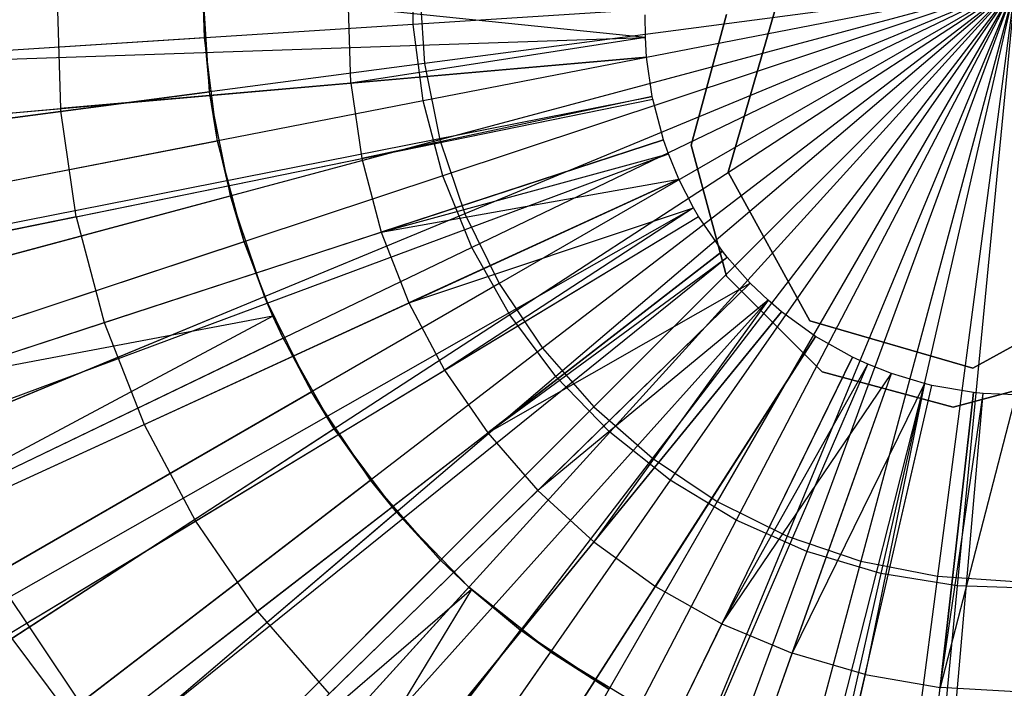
# Model space of a CAD drawing. Extents: x 0.2 to 40.1, y -6.7 to 6.7.
# Tile 382 of 516: x 34.619 to 35.095, y -3.688 to -3.364. Entities that reach past the tile are written whole.
import ezdxf

# ---------------------------------------------------------------- set-up
doc = ezdxf.new("R2010")
doc.units = 0
doc.header["$MEASUREMENT"] = 0
doc.layers.get('0').update_dxf_attribs({"color": 13, "linetype": 'CONTINUOUS'})

# ---------------------------------------------------------------- blocks, each defined once
blk = doc.blocks.new('SNOWBALL_XIV_PM3_STL')
at = {"color": 0}
for p, q in [((34.80935, -3.36663, 7.48417), (34.80935, -3.32922, 7.48417)), ((34.80935, -3.36663, 7.48417), (34.80935, -3.32922, 7.48417)), ((34.71076, -3.39927, 12.09317), (34.7074, -3.34793, 12.09317)), ((34.7074, -3.34793, 12.09317), (34.70821, -3.37313, 12.15748)), ((34.71076, -3.39927, 12.09317), (34.7074, -3.34793, 12.09317)), ((34.70821, -3.37313, 12.15748), (34.7074, -3.34793, 12.15748)), ((34.7074, -3.34793, 12.09317), (34.70821, -3.37313, 12.15748)), ((34.70821, -3.37313, 12.15748), (34.7074, -3.34793, 12.15748)), ((35.10075, -3.34793, 7.46605), (34.80935, -3.36663, 7.48417)), ((35.10075, -3.34793, 7.46605), (34.80935, -3.36663, 7.48417)), ((34.8123, -3.34793, 7.5373), (34.81477, -3.38558, 7.5373)), ((34.8123, -3.34793, 7.5373), (34.81477, -3.38558, 7.5373)), ((35.10075, -3.34793, 7.46605), (34.81414, -3.40374, 7.48417)), ((35.10075, -3.34793, 7.46605), (34.81414, -3.40374, 7.48417)), ((35.10075, -3.34793, 7.50542), (34.81477, -3.38558, 7.5373)), ((35.10075, -3.34793, 7.50542), (34.81477, -3.38558, 7.5373)), ((35.10075, -3.34793, 7.50542), (34.82213, -3.42258, 7.5373)), ((35.10075, -3.34793, 7.50542), (34.82213, -3.42258, 7.5373)), ((35.10075, -3.34793, 7.46605), (34.82363, -3.43994, 7.48417)), ((35.10075, -3.34793, 7.46605), (34.82363, -3.43994, 7.48417)), ((35.10075, -3.34793, 7.50542), (34.83426, -3.45831, 7.5373)), ((35.10075, -3.34793, 7.50542), (34.83426, -3.45831, 7.5373)), ((35.10075, -3.34793, 7.46605), (34.83767, -3.47462, 7.48417)), ((35.10075, -3.34793, 7.46605), (34.83767, -3.47462, 7.48417)), ((35.10075, -3.34793, 7.50542), (34.85095, -3.49215, 7.5373)), ((35.10075, -3.34793, 7.50542), (34.85095, -3.49215, 7.5373)), ((35.10075, -3.34793, 7.46605), (34.85603, -3.50722, 7.48417)), ((35.10075, -3.34793, 7.46605), (34.85603, -3.50722, 7.48417)), ((35.10075, -3.34793, 7.50542), (34.87191, -3.52352, 7.5373)), ((35.10075, -3.34793, 7.50542), (34.87191, -3.52352, 7.5373)), ((35.10075, -3.34793, 7.46605), (34.87841, -3.53721, 7.48417)), ((35.10075, -3.34793, 7.46605), (34.87841, -3.53721, 7.48417)), ((35.10075, -3.34793, 7.50542), (34.89679, -3.55189, 7.5373)), ((35.10075, -3.34793, 7.50542), (34.89679, -3.55189, 7.5373)), ((35.10075, -3.34793, 7.46605), (34.90444, -3.56408, 7.48417)), ((35.10075, -3.34793, 7.46605), (34.90444, -3.56408, 7.48417)), ((35.10075, -3.34793, 7.50542), (34.92516, -3.57677, 7.5373)), ((35.10075, -3.34793, 7.50542), (34.92516, -3.57677, 7.5373)), ((35.10075, -3.34793, 7.46605), (34.9337, -3.58741, 7.48417)), ((35.10075, -3.34793, 7.46605), (34.9337, -3.58741, 7.48417)), ((35.10075, -3.34793, 7.50542), (34.95653, -3.59773, 7.5373)), ((35.10075, -3.34793, 7.50542), (34.95653, -3.59773, 7.5373)), ((35.10075, -3.34793, 7.46605), (34.96569, -3.60681, 7.48417)), ((35.10075, -3.34793, 7.46605), (34.96569, -3.60681, 7.48417)), ((35.10075, -3.34793, 7.50542), (34.99037, -3.61442, 7.5373)), ((35.10075, -3.34793, 7.50542), (34.99037, -3.61442, 7.5373)), ((35.10075, -3.34793, 7.46605), (34.99991, -3.62196, 7.48417)), ((35.10075, -3.34793, 7.46605), (34.99991, -3.62196, 7.48417)), ((35.10075, -3.34793, 7.50542), (35.0261, -3.62655, 7.5373)), ((35.10075, -3.34793, 7.50542), (35.0261, -3.62655, 7.5373)), ((35.10075, -3.34793, 7.46605), (35.03578, -3.6326, 7.48417)), ((35.10075, -3.34793, 7.46605), (35.03578, -3.6326, 7.48417)), ((35.10075, -3.34793, 7.50542), (35.0631, -3.63391, 7.5373)), ((35.10075, -3.34793, 7.50542), (35.0631, -3.63391, 7.5373)), ((35.10075, -3.34793, 7.46605), (35.07271, -3.63857, 7.48417)), ((35.10075, -3.34793, 7.46605), (35.07271, -3.63857, 7.48417)), ((34.63697, -3.35444, 12.20049), (34.63857, -3.40739, 12.20049)), ((34.63697, -3.35444, 12.20049), (34.63857, -3.40739, 12.20049)), ((34.77909, -3.39508, 12.2347), (34.77798, -3.35823, 12.2347)), ((34.77909, -3.39508, 12.2347), (34.77798, -3.35823, 12.2347)), ((34.92172, -3.37298, 12.26116), (34.77798, -3.35823, 12.2347)), ((34.92172, -3.37298, 12.26116), (34.77798, -3.35823, 12.2347)), ((34.98459, -3.35937, 12.12876), (34.96172, -3.43828, 12.12876)), ((34.96172, -3.43828, 50.87138), (34.98459, -3.35937, 50.87138)), ((34.98459, -3.35937, 12.12876), (34.96172, -3.43828, 12.12876)), ((34.96172, -3.43828, 50.87138), (34.98459, -3.35937, 50.87138)), ((34.92172, -3.37298, 12.26116), (34.92168, -3.36209, 12.26116)), ((34.92172, -3.37298, 12.26116), (34.92168, -3.36209, 12.26116)), ((34.96093, -3.36181, 50.87138), (34.94395, -3.4252, 50.87138)), ((34.94395, -3.4252, 50.91075), (34.96093, -3.36181, 50.91075)), ((34.94395, -3.4252, 50.91075), (34.96093, -3.36181, 50.91075)), ((34.96093, -3.36181, 50.87138), (34.94395, -3.4252, 50.87138)), ((34.80935, -3.36663, 7.48417), (34.52243, -3.38506, 7.53824)), ((34.80935, -3.36663, 7.48417), (34.52243, -3.38506, 7.53824)), ((34.81414, -3.40374, 7.48417), (34.80935, -3.36663, 7.48417)), ((34.81414, -3.40374, 7.48417), (34.80935, -3.36663, 7.48417)), ((34.21543, -3.39694, 12.04462), (34.92172, -3.37298, 12.26116)), ((34.21543, -3.39694, 12.04462), (34.92172, -3.37298, 12.26116)), ((34.70821, -3.37313, 12.15748), (34.42389, -3.39138, 12.09099)), ((34.70821, -3.37313, 12.15748), (34.42389, -3.39138, 12.09099)), ((34.70821, -3.37313, 12.15748), (34.71076, -3.39927, 12.09317)), ((34.70821, -3.37313, 12.15748), (34.71076, -3.39927, 12.09317)), ((34.71465, -3.42312, 12.15748), (34.70821, -3.37313, 12.15748)), ((34.71465, -3.42312, 12.15748), (34.70821, -3.37313, 12.15748)), ((34.92172, -3.37298, 12.26116), (34.77909, -3.39508, 12.2347)), ((34.92172, -3.37298, 12.26116), (34.77909, -3.39508, 12.2347)), ((34.9223, -3.38254, 12.26116), (34.92172, -3.37298, 12.26116)), ((34.9223, -3.38254, 12.26116), (34.92172, -3.37298, 12.26116)), ((34.2183, -3.4442, 12.04462), (34.9223, -3.38254, 12.26116)), ((34.2183, -3.4442, 12.04462), (34.9223, -3.38254, 12.26116)), ((34.9223, -3.38254, 12.26116), (34.77909, -3.39508, 12.2347)), ((34.9223, -3.38254, 12.26116), (34.77909, -3.39508, 12.2347)), ((34.92501, -3.40162, 12.26116), (34.9223, -3.38254, 12.26116)), ((34.92501, -3.40162, 12.26116), (34.9223, -3.38254, 12.26116)), ((34.81477, -3.38558, 7.5373), (34.53496, -3.42241, 7.6049)), ((34.81477, -3.38558, 7.5373), (34.53496, -3.42241, 7.6049)), ((34.81477, -3.38558, 7.5373), (34.82213, -3.42258, 7.5373)), ((34.81477, -3.38558, 7.5373), (34.82213, -3.42258, 7.5373)), ((34.77909, -3.39508, 12.2347), (34.63857, -3.40739, 12.20049)), ((34.77909, -3.39508, 12.2347), (34.63857, -3.40739, 12.20049)), ((34.77909, -3.39508, 12.2347), (34.7844, -3.43156, 12.2347)), ((34.77909, -3.39508, 12.2347), (34.7844, -3.43156, 12.2347)), ((34.23172, -3.53857, 12.04462), (34.92501, -3.40162, 12.26116)), ((34.23172, -3.53857, 12.04462), (34.92501, -3.40162, 12.26116)), ((34.23287, -3.54429, 12.04462), (34.92525, -3.40278, 12.26116)), ((34.23287, -3.54429, 12.04462), (34.92525, -3.40278, 12.26116)), ((34.43434, -3.43566, 12.01265), (34.71076, -3.39927, 12.09317)), ((34.43434, -3.43566, 12.01265), (34.71076, -3.39927, 12.09317)), ((34.7208, -3.44973, 12.09317), (34.71076, -3.39927, 12.09317)), ((34.71465, -3.42312, 12.15748), (34.71076, -3.39927, 12.09317)), ((34.7208, -3.44973, 12.09317), (34.71076, -3.39927, 12.09317)), ((34.71465, -3.42312, 12.15748), (34.71076, -3.39927, 12.09317)), ((34.92501, -3.40162, 12.26116), (34.7844, -3.43156, 12.2347)), ((34.92501, -3.40162, 12.26116), (34.7844, -3.43156, 12.2347)), ((34.7844, -3.43156, 12.2347), (34.92525, -3.40278, 12.26116)), ((34.7844, -3.43156, 12.2347), (34.92525, -3.40278, 12.26116)), ((34.92525, -3.40278, 12.26116), (34.92501, -3.40162, 12.26116)), ((34.92525, -3.40278, 12.26116), (34.92501, -3.40162, 12.26116)), ((34.93048, -3.42255, 12.26116), (34.92525, -3.40278, 12.26116)), ((34.93048, -3.42255, 12.26116), (34.92525, -3.40278, 12.26116)), ((34.50103, -3.41944, 12.15865), (34.63857, -3.40739, 12.20049)), ((34.50103, -3.41944, 12.15865), (34.63857, -3.40739, 12.20049)), ((34.81414, -3.40374, 7.48417), (34.53192, -3.4587, 7.53824)), ((34.81414, -3.40374, 7.48417), (34.53192, -3.4587, 7.53824)), ((34.6462, -3.45981, 12.20049), (34.63857, -3.40739, 12.20049)), ((34.6462, -3.45981, 12.20049), (34.63857, -3.40739, 12.20049)), ((34.82363, -3.43994, 7.48417), (34.81414, -3.40374, 7.48417)), ((34.82363, -3.43994, 7.48417), (34.81414, -3.40374, 7.48417)), ((34.25874, -3.64207, 12.04462), (34.93048, -3.42255, 12.26116)), ((34.25874, -3.64207, 12.04462), (34.93048, -3.42255, 12.26116)), ((34.71465, -3.42312, 12.15748), (34.435, -3.47758, 12.09099)), ((34.71465, -3.42312, 12.15748), (34.435, -3.47758, 12.09099)), ((34.82213, -3.42258, 7.5373), (34.54952, -3.49563, 7.6049)), ((34.82213, -3.42258, 7.5373), (34.54952, -3.49563, 7.6049)), ((34.71465, -3.42312, 12.15748), (34.7208, -3.44973, 12.09317)), ((34.71465, -3.42312, 12.15748), (34.7208, -3.44973, 12.09317)), ((34.72744, -3.47187, 12.15748), (34.71465, -3.42312, 12.15748)), ((34.72744, -3.47187, 12.15748), (34.71465, -3.42312, 12.15748)), ((34.93048, -3.42255, 12.26116), (34.79383, -3.4672, 12.2347)), ((34.93048, -3.42255, 12.26116), (34.79383, -3.4672, 12.2347)), ((34.82213, -3.42258, 7.5373), (34.83426, -3.45831, 7.5373)), ((34.82213, -3.42258, 7.5373), (34.83426, -3.45831, 7.5373)), ((34.93286, -3.42936, 12.26116), (34.93048, -3.42255, 12.26116)), ((34.93286, -3.42936, 12.26116), (34.93048, -3.42255, 12.26116)), ((34.94395, -3.4252, 50.87138), (34.96093, -3.48858, 50.87138)), ((34.96093, -3.48858, 50.91075), (34.94395, -3.4252, 50.91075)), ((34.94395, -3.4252, 50.91075), (34.94395, -3.4252, 50.87138)), ((34.94395, -3.4252, 50.91075), (34.94395, -3.4252, 50.87138)), ((34.96093, -3.48858, 50.91075), (34.94395, -3.4252, 50.91075)), ((34.94395, -3.4252, 50.87138), (34.96093, -3.48858, 50.87138)), ((34.27051, -3.67575, 12.04462), (34.93286, -3.42936, 12.26116)), ((34.27051, -3.67575, 12.04462), (34.93286, -3.42936, 12.26116)), ((34.6462, -3.45981, 12.20049), (34.7844, -3.43156, 12.2347)), ((34.6462, -3.45981, 12.20049), (34.7844, -3.43156, 12.2347)), ((34.7844, -3.43156, 12.2347), (34.79383, -3.4672, 12.2347)), ((34.7844, -3.43156, 12.2347), (34.79383, -3.4672, 12.2347)), ((34.79383, -3.4672, 12.2347), (34.93286, -3.42936, 12.26116)), ((34.79383, -3.4672, 12.2347), (34.93286, -3.42936, 12.26116)), ((34.93793, -3.4416, 12.26116), (34.93286, -3.42936, 12.26116)), ((34.93793, -3.4416, 12.26116), (34.93286, -3.42936, 12.26116)), ((34.2956, -3.73625, 12.04462), (34.93793, -3.4416, 12.26116)), ((34.2956, -3.73625, 12.04462), (34.93793, -3.4416, 12.26116)), ((34.82363, -3.43994, 7.48417), (34.55076, -3.53054, 7.53824)), ((34.82363, -3.43994, 7.48417), (34.55076, -3.53054, 7.53824)), ((34.79383, -3.4672, 12.2347), (34.93793, -3.4416, 12.26116)), ((34.79383, -3.4672, 12.2347), (34.93793, -3.4416, 12.26116)), ((34.93793, -3.4416, 12.26116), (34.80727, -3.50154, 12.2347)), ((34.93793, -3.4416, 12.26116), (34.80727, -3.50154, 12.2347)), ((34.83767, -3.47462, 7.48417), (34.82363, -3.43994, 7.48417)), ((34.83767, -3.47462, 7.48417), (34.82363, -3.43994, 7.48417)), ((34.94505, -3.45548, 12.26116), (34.93793, -3.4416, 12.26116)), ((34.94505, -3.45548, 12.26116), (34.93793, -3.4416, 12.26116)), ((34.96172, -3.43828, 12.12876), (35.00135, -3.51025, 12.12876)), ((35.00135, -3.51025, 50.87138), (34.96172, -3.43828, 50.87138)), ((34.96172, -3.43828, 50.87138), (34.96172, -3.43828, 12.12876)), ((34.96172, -3.43828, 50.87138), (34.96172, -3.43828, 12.12876)), ((34.96172, -3.43828, 12.12876), (35.00135, -3.51025, 12.12876)), ((35.00135, -3.51025, 50.87138), (34.96172, -3.43828, 50.87138)), ((34.45149, -3.52189, 12.01265), (34.7208, -3.44973, 12.09317)), ((34.45149, -3.52189, 12.01265), (34.7208, -3.44973, 12.09317)), ((34.73734, -3.49846, 12.09317), (34.7208, -3.44973, 12.09317)), ((34.72744, -3.47187, 12.15748), (34.7208, -3.44973, 12.09317)), ((34.73734, -3.49846, 12.09317), (34.7208, -3.44973, 12.09317)), ((34.72744, -3.47187, 12.15748), (34.7208, -3.44973, 12.09317)), ((34.3308, -3.80493, 12.04462), (34.94505, -3.45548, 12.26116)), ((34.3308, -3.80493, 12.04462), (34.94505, -3.45548, 12.26116)), ((34.80727, -3.50154, 12.2347), (34.94505, -3.45548, 12.26116)), ((34.80727, -3.50154, 12.2347), (34.94505, -3.45548, 12.26116)), ((34.94505, -3.45548, 12.26116), (34.82453, -3.53411, 12.2347)), ((34.94505, -3.45548, 12.26116), (34.82453, -3.53411, 12.2347)), ((34.94751, -3.45967, 12.26116), (34.94505, -3.45548, 12.26116)), ((34.94751, -3.45967, 12.26116), (34.94505, -3.45548, 12.26116)), ((34.34295, -3.82563, 12.04462), (34.94751, -3.45967, 12.26116)), ((34.34295, -3.82563, 12.04462), (34.94751, -3.45967, 12.26116)), ((34.6462, -3.45981, 12.20049), (34.51093, -3.48746, 12.15865)), ((34.6462, -3.45981, 12.20049), (34.51093, -3.48746, 12.15865)), ((34.83426, -3.45831, 7.5373), (34.57352, -3.56631, 7.6049)), ((34.83426, -3.45831, 7.5373), (34.57352, -3.56631, 7.6049)), ((34.6462, -3.45981, 12.20049), (34.65975, -3.51102, 12.20049)), ((34.6462, -3.45981, 12.20049), (34.65975, -3.51102, 12.20049)), ((34.82453, -3.53411, 12.2347), (34.94751, -3.45967, 12.26116)), ((34.82453, -3.53411, 12.2347), (34.94751, -3.45967, 12.26116)), ((34.83426, -3.45831, 7.5373), (34.85095, -3.49215, 7.5373)), ((34.83426, -3.45831, 7.5373), (34.85095, -3.49215, 7.5373)), ((34.95908, -3.47653, 12.26116), (34.94751, -3.45967, 12.26116)), ((34.95908, -3.47653, 12.26116), (34.94751, -3.45967, 12.26116)), ((34.65975, -3.51102, 12.20049), (34.79383, -3.4672, 12.2347)), ((34.65975, -3.51102, 12.20049), (34.79383, -3.4672, 12.2347)), ((34.79383, -3.4672, 12.2347), (34.80727, -3.50154, 12.2347)), ((34.79383, -3.4672, 12.2347), (34.80727, -3.50154, 12.2347)), ((34.72744, -3.47187, 12.15748), (34.45705, -3.56165, 12.09099)), ((34.72744, -3.47187, 12.15748), (34.45705, -3.56165, 12.09099)), ((34.83767, -3.47462, 7.48417), (34.57863, -3.59937, 7.53824)), ((34.83767, -3.47462, 7.48417), (34.57863, -3.59937, 7.53824)), ((34.72744, -3.47187, 12.15748), (34.73734, -3.49846, 12.09317)), ((34.74141, -3.50792, 12.15748), (34.72744, -3.47187, 12.15748)), ((34.72744, -3.47187, 12.15748), (34.73734, -3.49846, 12.09317)), ((34.74141, -3.50792, 12.15748), (34.72744, -3.47187, 12.15748)), ((34.85603, -3.50722, 7.48417), (34.83767, -3.47462, 7.48417)), ((34.85603, -3.50722, 7.48417), (34.83767, -3.47462, 7.48417)), ((34.40018, -3.90902, 12.04462), (34.95908, -3.47653, 12.26116)), ((34.40018, -3.90902, 12.04462), (34.95908, -3.47653, 12.26116)), ((34.41103, -3.92276, 12.04462), (34.96128, -3.47931, 12.26116)), ((34.41103, -3.92276, 12.04462), (34.96128, -3.47931, 12.26116)), ((34.95908, -3.47653, 12.26116), (34.84539, -3.56451, 12.2347)), ((34.95908, -3.47653, 12.26116), (34.84539, -3.56451, 12.2347)), ((34.84539, -3.56451, 12.2347), (34.96128, -3.47931, 12.26116)), ((34.84539, -3.56451, 12.2347), (34.96128, -3.47931, 12.26116)), ((34.96128, -3.47931, 12.26116), (34.95908, -3.47653, 12.26116)), ((34.96128, -3.47931, 12.26116), (34.95908, -3.47653, 12.26116)), ((34.9725, -3.49197, 12.26116), (34.96128, -3.47931, 12.26116)), ((34.9725, -3.49197, 12.26116), (34.96128, -3.47931, 12.26116)), ((34.96093, -3.48858, 50.87138), (35.00733, -3.53498, 50.87138)), ((35.00733, -3.53498, 50.91075), (34.96093, -3.48858, 50.91075)), ((34.96093, -3.48858, 50.91075), (34.96093, -3.48858, 50.87138)), ((34.96093, -3.48858, 50.91075), (34.96093, -3.48858, 50.87138)), ((35.00733, -3.53498, 50.91075), (34.96093, -3.48858, 50.91075)), ((34.96093, -3.48858, 50.87138), (35.00733, -3.53498, 50.87138)), ((34.46654, -3.98535, 12.04462), (34.9725, -3.49197, 12.26116)), ((34.46654, -3.98535, 12.04462), (34.9725, -3.49197, 12.26116)), ((34.85095, -3.49215, 7.5373), (34.60653, -3.63326, 7.6049)), ((34.85095, -3.49215, 7.5373), (34.60653, -3.63326, 7.6049)), ((34.84539, -3.56451, 12.2347), (34.9725, -3.49197, 12.26116)), ((34.84539, -3.56451, 12.2347), (34.9725, -3.49197, 12.26116)), ((34.85095, -3.49215, 7.5373), (34.87191, -3.52352, 7.5373)), ((34.85095, -3.49215, 7.5373), (34.87191, -3.52352, 7.5373)), ((34.86958, -3.59233, 12.2347), (34.9725, -3.49197, 12.26116)), ((34.86958, -3.59233, 12.2347), (34.9725, -3.49197, 12.26116)), ((34.98111, -3.50023, 12.26116), (34.9725, -3.49197, 12.26116)), ((34.98111, -3.50023, 12.26116), (34.9725, -3.49197, 12.26116)), ((35.08026, -3.53311, 12.12876), (35.15223, -3.49348, 12.12876)), ((35.15223, -3.49348, 50.87138), (35.08026, -3.53311, 50.87138)), ((35.08026, -3.53311, 12.12876), (35.15223, -3.49348, 12.12876)), ((35.15223, -3.49348, 50.87138), (35.08026, -3.53311, 50.87138)), ((34.47975, -3.60515, 12.01265), (34.73734, -3.49846, 12.09317)), ((34.47975, -3.60515, 12.01265), (34.73734, -3.49846, 12.09317)), ((34.7601, -3.5446, 12.09317), (34.73734, -3.49846, 12.09317)), ((34.74141, -3.50792, 12.15748), (34.73734, -3.49846, 12.09317)), ((34.74635, -3.5186, 12.15748), (34.73734, -3.49846, 12.09317)), ((34.7601, -3.5446, 12.09317), (34.73734, -3.49846, 12.09317)), ((34.74141, -3.50792, 12.15748), (34.73734, -3.49846, 12.09317)), ((34.74635, -3.5186, 12.15748), (34.73734, -3.49846, 12.09317)), ((34.50913, -4.02621, 12.04462), (34.98111, -3.50023, 12.26116)), ((34.50913, -4.02621, 12.04462), (34.98111, -3.50023, 12.26116)), ((34.67905, -3.56035, 12.20049), (34.80727, -3.50154, 12.2347)), ((34.67905, -3.56035, 12.20049), (34.80727, -3.50154, 12.2347)), ((34.80727, -3.50154, 12.2347), (34.82453, -3.53411, 12.2347)), ((34.80727, -3.50154, 12.2347), (34.82453, -3.53411, 12.2347)), ((34.98111, -3.50023, 12.26116), (34.86958, -3.59233, 12.2347)), ((34.98111, -3.50023, 12.26116), (34.86958, -3.59233, 12.2347)), ((34.98111, -3.50023, 12.26116), (34.89678, -3.61721, 12.2347)), ((34.98111, -3.50023, 12.26116), (34.89678, -3.61721, 12.2347)), ((34.98759, -3.50577, 12.26116), (34.98111, -3.50023, 12.26116)), ((34.98759, -3.50577, 12.26116), (34.98111, -3.50023, 12.26116)), ((34.74141, -3.50792, 12.15748), (34.45705, -3.56165, 12.09099)), ((34.74141, -3.50792, 12.15748), (34.45705, -3.56165, 12.09099)), ((34.74141, -3.50792, 12.15748), (34.48966, -3.64221, 12.09099)), ((34.74141, -3.50792, 12.15748), (34.48966, -3.64221, 12.09099)), ((34.54117, -4.05361, 12.04462), (34.98759, -3.50577, 12.26116)), ((34.54117, -4.05361, 12.04462), (34.98759, -3.50577, 12.26116)), ((34.85603, -3.50722, 7.48417), (34.61507, -3.66407, 7.53824)), ((34.85603, -3.50722, 7.48417), (34.61507, -3.66407, 7.53824)), ((34.74635, -3.5186, 12.15748), (34.74141, -3.50792, 12.15748)), ((34.74635, -3.5186, 12.15748), (34.74141, -3.50792, 12.15748)), ((34.87841, -3.53721, 7.48417), (34.85603, -3.50722, 7.48417)), ((34.87841, -3.53721, 7.48417), (34.85603, -3.50722, 7.48417)), ((34.98759, -3.50577, 12.26116), (34.89678, -3.61721, 12.2347)), ((34.98759, -3.50577, 12.26116), (34.89678, -3.61721, 12.2347)), ((35.00416, -3.51777, 12.26116), (34.98759, -3.50577, 12.26116)), ((35.00416, -3.51777, 12.26116), (34.98759, -3.50577, 12.26116)), ((34.52852, -3.55391, 12.15865), (34.65975, -3.51102, 12.20049)), ((34.52852, -3.55391, 12.15865), (34.65975, -3.51102, 12.20049)), ((34.65975, -3.51102, 12.20049), (34.67905, -3.56035, 12.20049)), ((34.65975, -3.51102, 12.20049), (34.67905, -3.56035, 12.20049)), ((35.00135, -3.51025, 12.12876), (35.08026, -3.53311, 12.12876)), ((35.08026, -3.53311, 50.87138), (35.00135, -3.51025, 50.87138)), ((35.00135, -3.51025, 50.87138), (35.00135, -3.51025, 12.12876)), ((35.00135, -3.51025, 50.87138), (35.00135, -3.51025, 12.12876)), ((35.00135, -3.51025, 12.12876), (35.08026, -3.53311, 12.12876)), ((35.08026, -3.53311, 50.87138), (35.00135, -3.51025, 50.87138)), ((34.62255, -4.11257, 12.04462), (35.00416, -3.51777, 12.26116)), ((34.62255, -4.11257, 12.04462), (35.00416, -3.51777, 12.26116)), ((35.00416, -3.51777, 12.26116), (34.92664, -3.63883, 12.2347)), ((35.00416, -3.51777, 12.26116), (34.92664, -3.63883, 12.2347)), ((35.02199, -3.52779, 12.26116), (35.00416, -3.51777, 12.26116)), ((35.02199, -3.52779, 12.26116), (35.00416, -3.51777, 12.26116)), ((34.74635, -3.5186, 12.15748), (34.48966, -3.64221, 12.09099)), ((34.74635, -3.5186, 12.15748), (34.48966, -3.64221, 12.09099)), ((34.74635, -3.5186, 12.15748), (34.7601, -3.5446, 12.09317)), ((34.77109, -3.56251, 12.15748), (34.74635, -3.5186, 12.15748)), ((34.74635, -3.5186, 12.15748), (34.7601, -3.5446, 12.09317)), ((34.77109, -3.56251, 12.15748), (34.74635, -3.5186, 12.15748)), ((34.87191, -3.52352, 7.5373), (34.64801, -3.69533, 7.6049)), ((34.87191, -3.52352, 7.5373), (34.64801, -3.69533, 7.6049)), ((34.87191, -3.52352, 7.5373), (34.89679, -3.55189, 7.5373)), ((34.87191, -3.52352, 7.5373), (34.89679, -3.55189, 7.5373)), ((34.71125, -4.1625, 12.04462), (35.02199, -3.52779, 12.26116)), ((34.71125, -4.1625, 12.04462), (35.02199, -3.52779, 12.26116)), ((34.74836, -4.17962, 12.04462), (35.02949, -3.53125, 12.26116)), ((34.74836, -4.17962, 12.04462), (35.02949, -3.53125, 12.26116)), ((35.02199, -3.52779, 12.26116), (34.95878, -3.65691, 12.2347)), ((35.02199, -3.52779, 12.26116), (34.95878, -3.65691, 12.2347)), ((34.95878, -3.65691, 12.2347), (35.02949, -3.53125, 12.26116)), ((34.95878, -3.65691, 12.2347), (35.02949, -3.53125, 12.26116)), ((35.02949, -3.53125, 12.26116), (35.02199, -3.52779, 12.26116)), ((35.02949, -3.53125, 12.26116), (35.02199, -3.52779, 12.26116)), ((35.04084, -3.53572, 12.26116), (35.02949, -3.53125, 12.26116)), ((35.04084, -3.53572, 12.26116), (35.02949, -3.53125, 12.26116)), ((34.70385, -3.60716, 12.20049), (34.82453, -3.53411, 12.2347)), ((34.70385, -3.60716, 12.20049), (34.82453, -3.53411, 12.2347)), ((34.80448, -4.20172, 12.04462), (35.04084, -3.53572, 12.26116)), ((34.80448, -4.20172, 12.04462), (35.04084, -3.53572, 12.26116)), ((34.82453, -3.53411, 12.2347), (34.84539, -3.56451, 12.2347)), ((34.82453, -3.53411, 12.2347), (34.84539, -3.56451, 12.2347)), ((34.95878, -3.65691, 12.2347), (35.04084, -3.53572, 12.26116)), ((34.95878, -3.65691, 12.2347), (35.04084, -3.53572, 12.26116)), ((34.99276, -3.6712, 12.2347), (35.04084, -3.53572, 12.26116)), ((34.99276, -3.6712, 12.2347), (35.04084, -3.53572, 12.26116)), ((35.00733, -3.53498, 50.87138), (35.07072, -3.55197, 50.87138)), ((35.07072, -3.55197, 50.91075), (35.00733, -3.53498, 50.91075)), ((35.00733, -3.53498, 50.91075), (35.00733, -3.53498, 50.87138)), ((35.00733, -3.53498, 50.91075), (35.00733, -3.53498, 50.87138)), ((35.07072, -3.55197, 50.91075), (35.00733, -3.53498, 50.91075)), ((35.00733, -3.53498, 50.87138), (35.07072, -3.55197, 50.87138)), ((35.05678, -3.54056, 12.26116), (35.04084, -3.53572, 12.26116)), ((35.05678, -3.54056, 12.26116), (35.04084, -3.53572, 12.26116)), ((35.07072, -3.55197, 50.87138), (35.1341, -3.53498, 50.87138)), ((35.1341, -3.53498, 50.91075), (35.07072, -3.55197, 50.91075)), ((35.1341, -3.53498, 50.91075), (35.07072, -3.55197, 50.91075)), ((35.07072, -3.55197, 50.87138), (35.1341, -3.53498, 50.87138)), ((35.08026, -3.53311, 50.87138), (35.08026, -3.53311, 12.12876)), ((35.08026, -3.53311, 50.87138), (35.08026, -3.53311, 12.12876)), ((34.87841, -3.53721, 7.48417), (34.65948, -3.72358, 7.53824)), ((34.87841, -3.53721, 7.48417), (34.65948, -3.72358, 7.53824)), ((34.90444, -3.56408, 7.48417), (34.87841, -3.53721, 7.48417)), ((34.90444, -3.56408, 7.48417), (34.87841, -3.53721, 7.48417)), ((34.88329, -4.22562, 12.04462), (35.05678, -3.54056, 12.26116)), ((34.88329, -4.22562, 12.04462), (35.05678, -3.54056, 12.26116)), ((34.90158, -4.23005, 12.04462), (35.06047, -3.54145, 12.26116)), ((34.90158, -4.23005, 12.04462), (35.06047, -3.54145, 12.26116)), ((35.05678, -3.54056, 12.26116), (34.99276, -3.6712, 12.2347)), ((35.05678, -3.54056, 12.26116), (34.99276, -3.6712, 12.2347)), ((35.05678, -3.54056, 12.26116), (35.02815, -3.68153, 12.2347)), ((35.05678, -3.54056, 12.26116), (35.02815, -3.68153, 12.2347)), ((35.02815, -3.68153, 12.2347), (35.06047, -3.54145, 12.26116)), ((35.02815, -3.68153, 12.2347), (35.06047, -3.54145, 12.26116)), ((35.06047, -3.54145, 12.26116), (35.05678, -3.54056, 12.26116)), ((35.06047, -3.54145, 12.26116), (35.05678, -3.54056, 12.26116)), ((35.08063, -3.54491, 12.26116), (35.06047, -3.54145, 12.26116)), ((35.08063, -3.54491, 12.26116), (35.06047, -3.54145, 12.26116)), ((34.51864, -3.68401, 12.01265), (34.7601, -3.5446, 12.09317)), ((34.51864, -3.68401, 12.01265), (34.7601, -3.5446, 12.09317)), ((34.78868, -3.58738, 12.09317), (34.7601, -3.5446, 12.09317)), ((34.77109, -3.56251, 12.15748), (34.7601, -3.5446, 12.09317)), ((34.78868, -3.58738, 12.09317), (34.7601, -3.5446, 12.09317)), ((34.77109, -3.56251, 12.15748), (34.7601, -3.5446, 12.09317)), ((35.00127, -4.24713, 12.04462), (35.08063, -3.54491, 12.26116)), ((35.00127, -4.24713, 12.04462), (35.08063, -3.54491, 12.26116)), ((35.02386, -4.24939, 12.04462), (35.0852, -3.54536, 12.26116)), ((35.02386, -4.24939, 12.04462), (35.0852, -3.54536, 12.26116)), ((35.08063, -3.54491, 12.26116), (35.06449, -3.68775, 12.2347)), ((35.08063, -3.54491, 12.26116), (35.06449, -3.68775, 12.2347)), ((35.06449, -3.68775, 12.2347), (35.0852, -3.54536, 12.26116)), ((35.06449, -3.68775, 12.2347), (35.0852, -3.54536, 12.26116)), ((35.10105, -3.54604, 12.26116), (35.06449, -3.68775, 12.2347)), ((35.10105, -3.54604, 12.26116), (35.06449, -3.68775, 12.2347)), ((35.0852, -3.54536, 12.26116), (35.08063, -3.54491, 12.26116)), ((35.0852, -3.54536, 12.26116), (35.08063, -3.54491, 12.26116)), ((35.10105, -3.54604, 12.26116), (35.0852, -3.54536, 12.26116)), ((35.10105, -3.54604, 12.26116), (35.0852, -3.54536, 12.26116)), ((34.89679, -3.55189, 7.5373), (34.69722, -3.75145, 7.6049)), ((34.89679, -3.55189, 7.5373), (34.69722, -3.75145, 7.6049)), ((34.89679, -3.55189, 7.5373), (34.92516, -3.57677, 7.5373)), ((34.89679, -3.55189, 7.5373), (34.92516, -3.57677, 7.5373)), ((35.07072, -3.55197, 50.91075), (35.07072, -3.55197, 50.87138)), ((35.07072, -3.55197, 50.91075), (35.07072, -3.55197, 50.87138)), ((34.55356, -3.61792, 12.15865), (34.67905, -3.56035, 12.20049)), ((34.55356, -3.61792, 12.15865), (34.67905, -3.56035, 12.20049)), ((34.67905, -3.56035, 12.20049), (34.70385, -3.60716, 12.20049)), ((34.67905, -3.56035, 12.20049), (34.70385, -3.60716, 12.20049)), ((34.77109, -3.56251, 12.15748), (34.53231, -3.71794, 12.09099)), ((34.77109, -3.56251, 12.15748), (34.53231, -3.71794, 12.09099)), ((34.90444, -3.56408, 7.48417), (34.71114, -3.77693, 7.53824)), ((34.90444, -3.56408, 7.48417), (34.71114, -3.77693, 7.53824)), ((34.73383, -3.65084, 12.20049), (34.84539, -3.56451, 12.2347)), ((34.73383, -3.65084, 12.20049), (34.84539, -3.56451, 12.2347)), ((34.77109, -3.56251, 12.15748), (34.78868, -3.58738, 12.09317)), ((34.80123, -3.60291, 12.15748), (34.77109, -3.56251, 12.15748)), ((34.77109, -3.56251, 12.15748), (34.78868, -3.58738, 12.09317)), ((34.80123, -3.60291, 12.15748), (34.77109, -3.56251, 12.15748)), ((34.84539, -3.56451, 12.2347), (34.86958, -3.59233, 12.2347)), ((34.84539, -3.56451, 12.2347), (34.86958, -3.59233, 12.2347)), ((34.9337, -3.58741, 7.48417), (34.90444, -3.56408, 7.48417)), ((34.9337, -3.58741, 7.48417), (34.90444, -3.56408, 7.48417)), ((34.92516, -3.57677, 7.5373), (34.75335, -3.80067, 7.6049)), ((34.92516, -3.57677, 7.5373), (34.75335, -3.80067, 7.6049)), ((34.92516, -3.57677, 7.5373), (34.95653, -3.59773, 7.5373)), ((34.92516, -3.57677, 7.5373), (34.95653, -3.59773, 7.5373)), ((34.56749, -3.75711, 12.01265), (34.78868, -3.58738, 12.09317)), ((34.56749, -3.75711, 12.01265), (34.78868, -3.58738, 12.09317)), ((34.9337, -3.58741, 7.48417), (34.7692, -3.82323, 7.53824)), ((34.9337, -3.58741, 7.48417), (34.7692, -3.82323, 7.53824)), ((34.82261, -3.62607, 12.09317), (34.78868, -3.58738, 12.09317)), ((34.80123, -3.60291, 12.15748), (34.78868, -3.58738, 12.09317)), ((34.80123, -3.60291, 12.15748), (34.78868, -3.58738, 12.09317)), ((34.82261, -3.62607, 12.09317), (34.78868, -3.58738, 12.09317)), ((34.96569, -3.60681, 7.48417), (34.9337, -3.58741, 7.48417)), ((34.96569, -3.60681, 7.48417), (34.9337, -3.58741, 7.48417)), ((34.76858, -3.69081, 12.20049), (34.86958, -3.59233, 12.2347)), ((34.76858, -3.69081, 12.20049), (34.86958, -3.59233, 12.2347)), ((34.89678, -3.61721, 12.2347), (34.86958, -3.59233, 12.2347)), ((34.89678, -3.61721, 12.2347), (34.86958, -3.59233, 12.2347)), ((34.95653, -3.59773, 7.5373), (34.81542, -3.84214, 7.6049)), ((34.95653, -3.59773, 7.5373), (34.81542, -3.84214, 7.6049)), ((34.95653, -3.59773, 7.5373), (34.99037, -3.61442, 7.5373)), ((34.95653, -3.59773, 7.5373), (34.99037, -3.61442, 7.5373)), ((34.80123, -3.60291, 12.15748), (34.5843, -3.78759, 12.09099)), ((34.80123, -3.60291, 12.15748), (34.5843, -3.78759, 12.09099)), ((34.80123, -3.60291, 12.15748), (34.82261, -3.62607, 12.09317)), ((34.8363, -3.63912, 12.15748), (34.80123, -3.60291, 12.15748)), ((34.80123, -3.60291, 12.15748), (34.82261, -3.62607, 12.09317)), ((34.8363, -3.63912, 12.15748), (34.80123, -3.60291, 12.15748)), ((34.58574, -3.67866, 12.15865), (34.70385, -3.60716, 12.20049)), ((34.58574, -3.67866, 12.15865), (34.70385, -3.60716, 12.20049)), ((34.70385, -3.60716, 12.20049), (34.73383, -3.65084, 12.20049)), ((34.70385, -3.60716, 12.20049), (34.73383, -3.65084, 12.20049)), ((34.96569, -3.60681, 7.48417), (34.8327, -3.86172, 7.53824)), ((34.96569, -3.60681, 7.48417), (34.8327, -3.86172, 7.53824)), ((34.99991, -3.62196, 7.48417), (34.96569, -3.60681, 7.48417)), ((34.99991, -3.62196, 7.48417), (34.96569, -3.60681, 7.48417)), ((34.89678, -3.61721, 12.2347), (34.80767, -3.72657, 12.20049)), ((34.89678, -3.61721, 12.2347), (34.80767, -3.72657, 12.20049)), ((34.99037, -3.61442, 7.5373), (34.88237, -3.87516, 7.6049)), ((34.99037, -3.61442, 7.5373), (34.88237, -3.87516, 7.6049)), ((34.89678, -3.61721, 12.2347), (34.92664, -3.63883, 12.2347)), ((34.89678, -3.61721, 12.2347), (34.92664, -3.63883, 12.2347)), ((34.99037, -3.61442, 7.5373), (35.0261, -3.62655, 7.5373)), ((34.99037, -3.61442, 7.5373), (35.0261, -3.62655, 7.5373)), ((34.99991, -3.62196, 7.48417), (34.90061, -3.89178, 7.53824)), ((34.99991, -3.62196, 7.48417), (34.90061, -3.89178, 7.53824)), ((35.03578, -3.6326, 7.48417), (34.99991, -3.62196, 7.48417)), ((35.03578, -3.6326, 7.48417), (34.99991, -3.62196, 7.48417)), ((34.62546, -3.82322, 12.01265), (34.82261, -3.62607, 12.09317)), ((34.62546, -3.82322, 12.01265), (34.82261, -3.62607, 12.09317)), ((34.83755, -3.64024, 12.09317), (34.82261, -3.62607, 12.09317)), ((34.8363, -3.63912, 12.15748), (34.82261, -3.62607, 12.09317)), ((34.8363, -3.63912, 12.15748), (34.82261, -3.62607, 12.09317)), ((34.83755, -3.64024, 12.09317), (34.82261, -3.62607, 12.09317)), ((35.0261, -3.62655, 7.5373), (34.95305, -3.89915, 7.6049)), ((35.0261, -3.62655, 7.5373), (34.95305, -3.89915, 7.6049)), ((35.0261, -3.62655, 7.5373), (35.0631, -3.63391, 7.5373)), ((35.0261, -3.62655, 7.5373), (35.0631, -3.63391, 7.5373)), ((34.60653, -3.63326, 7.6049), (34.64801, -3.69533, 7.6049)), ((34.60653, -3.63326, 7.6049), (34.64801, -3.69533, 7.6049)), ((35.03578, -3.6326, 7.48417), (34.9718, -3.91291, 7.53824)), ((35.03578, -3.6326, 7.48417), (34.9718, -3.91291, 7.53824)), ((35.0631, -3.63391, 7.5373), (35.02626, -3.91371, 7.6049)), ((35.0631, -3.63391, 7.5373), (35.02626, -3.91371, 7.6049)), ((35.07271, -3.63857, 7.48417), (35.03578, -3.6326, 7.48417)), ((35.07271, -3.63857, 7.48417), (35.03578, -3.6326, 7.48417)), ((35.0631, -3.63391, 7.5373), (35.10075, -3.63637, 7.5373)), ((35.0631, -3.63391, 7.5373), (35.10075, -3.63637, 7.5373)), ((34.83755, -3.64024, 12.09317), (34.62546, -3.82322, 12.01265)), ((34.83755, -3.64024, 12.09317), (34.62546, -3.82322, 12.01265)), ((34.8363, -3.63912, 12.15748), (34.64476, -3.85002, 12.09099)), ((34.8363, -3.63912, 12.15748), (34.64476, -3.85002, 12.09099)), ((34.83755, -3.64024, 12.09317), (34.69156, -3.88119, 12.01265)), ((34.83755, -3.64024, 12.09317), (34.69156, -3.88119, 12.01265)), ((34.8363, -3.63912, 12.15748), (34.83755, -3.64024, 12.09317)), ((34.8363, -3.63912, 12.15748), (34.86129, -3.65999, 12.09317)), ((34.87571, -3.67054, 12.15748), (34.8363, -3.63912, 12.15748)), ((34.8363, -3.63912, 12.15748), (34.83755, -3.64024, 12.09317)), ((34.8363, -3.63912, 12.15748), (34.86129, -3.65999, 12.09317)), ((34.87571, -3.67054, 12.15748), (34.8363, -3.63912, 12.15748)), ((34.86129, -3.65999, 12.09317), (34.83755, -3.64024, 12.09317)), ((34.86129, -3.65999, 12.09317), (34.83755, -3.64024, 12.09317)), ((34.85058, -3.75763, 12.20049), (34.92664, -3.63883, 12.2347)), ((34.85058, -3.75763, 12.20049), (34.92664, -3.63883, 12.2347)), ((34.92664, -3.63883, 12.2347), (34.95878, -3.65691, 12.2347)), ((34.92664, -3.63883, 12.2347), (34.95878, -3.65691, 12.2347)), ((35.07271, -3.63857, 7.48417), (35.04511, -3.92476, 7.53824)), ((35.07271, -3.63857, 7.48417), (35.04511, -3.92476, 7.53824)), ((35.11011, -3.63977, 7.48417), (35.07271, -3.63857, 7.48417)), ((35.11011, -3.63977, 7.48417), (35.07271, -3.63857, 7.48417)), ((34.62464, -3.73533, 12.15865), (34.73383, -3.65084, 12.20049)), ((34.62464, -3.73533, 12.15865), (34.73383, -3.65084, 12.20049)), ((34.73383, -3.65084, 12.20049), (34.76858, -3.69081, 12.20049)), ((34.73383, -3.65084, 12.20049), (34.76858, -3.69081, 12.20049)), ((34.69156, -3.88119, 12.01265), (34.86129, -3.65999, 12.09317)), ((34.69156, -3.88119, 12.01265), (34.86129, -3.65999, 12.09317)), ((34.90407, -3.68858, 12.09317), (34.86129, -3.65999, 12.09317)), ((34.87571, -3.67054, 12.15748), (34.86129, -3.65999, 12.09317)), ((34.90407, -3.68858, 12.09317), (34.86129, -3.65999, 12.09317)), ((34.87571, -3.67054, 12.15748), (34.86129, -3.65999, 12.09317)), ((34.89675, -3.7836, 12.20049), (34.95878, -3.65691, 12.2347)), ((34.89675, -3.7836, 12.20049), (34.95878, -3.65691, 12.2347)), ((34.95878, -3.65691, 12.2347), (34.99276, -3.6712, 12.2347)), ((34.95878, -3.65691, 12.2347), (34.99276, -3.6712, 12.2347)), ((34.61507, -3.66407, 7.53824), (34.65948, -3.72358, 7.53824)), ((34.61507, -3.66407, 7.53824), (34.65948, -3.72358, 7.53824)), ((34.87571, -3.67054, 12.15748), (34.71271, -3.90421, 12.09099)), ((34.87571, -3.67054, 12.15748), (34.71271, -3.90421, 12.09099)), ((34.87571, -3.67054, 12.15748), (34.90407, -3.68858, 12.09317)), ((34.91881, -3.69667, 12.15748), (34.87571, -3.67054, 12.15748)), ((34.87571, -3.67054, 12.15748), (34.90407, -3.68858, 12.09317)), ((34.91881, -3.69667, 12.15748), (34.87571, -3.67054, 12.15748)), ((34.94558, -3.80414, 12.20049), (34.99276, -3.6712, 12.2347)), ((34.94558, -3.80414, 12.20049), (34.99276, -3.6712, 12.2347)), ((35.02815, -3.68153, 12.2347), (34.99276, -3.6712, 12.2347)), ((35.02815, -3.68153, 12.2347), (34.99276, -3.6712, 12.2347)), ((35.02815, -3.68153, 12.2347), (34.99643, -3.81898, 12.20049)), ((35.02815, -3.68153, 12.2347), (34.99643, -3.81898, 12.20049)), ((35.02815, -3.68153, 12.2347), (35.06449, -3.68775, 12.2347)), ((35.02815, -3.68153, 12.2347), (35.06449, -3.68775, 12.2347)), ((35.04865, -3.82792, 12.20049), (35.06449, -3.68775, 12.2347)), ((35.04865, -3.82792, 12.20049), (35.06449, -3.68775, 12.2347)), ((35.1013, -3.68979, 12.2347), (35.06449, -3.68775, 12.2347)), ((35.1013, -3.68979, 12.2347), (35.06449, -3.68775, 12.2347))]:
    blk.add_line(p, q, dxfattribs=at)
blk = doc.blocks.new('GRUPUJ_1')
at = {"color": 0}
blk.add_blockref('SNOWBALL_XIV_PM3_STL', (-0.20617, 6.65964, -0.51186), dxfattribs=at)

msp = doc.modelspace()

# ---------------------------------------------------------------- block references
at = {"color": 0}
msp.add_blockref('GRUPUJ_1', (0.20617, -6.65964, 0.51186), dxfattribs=at)

doc.saveas('drawing.dxf')
